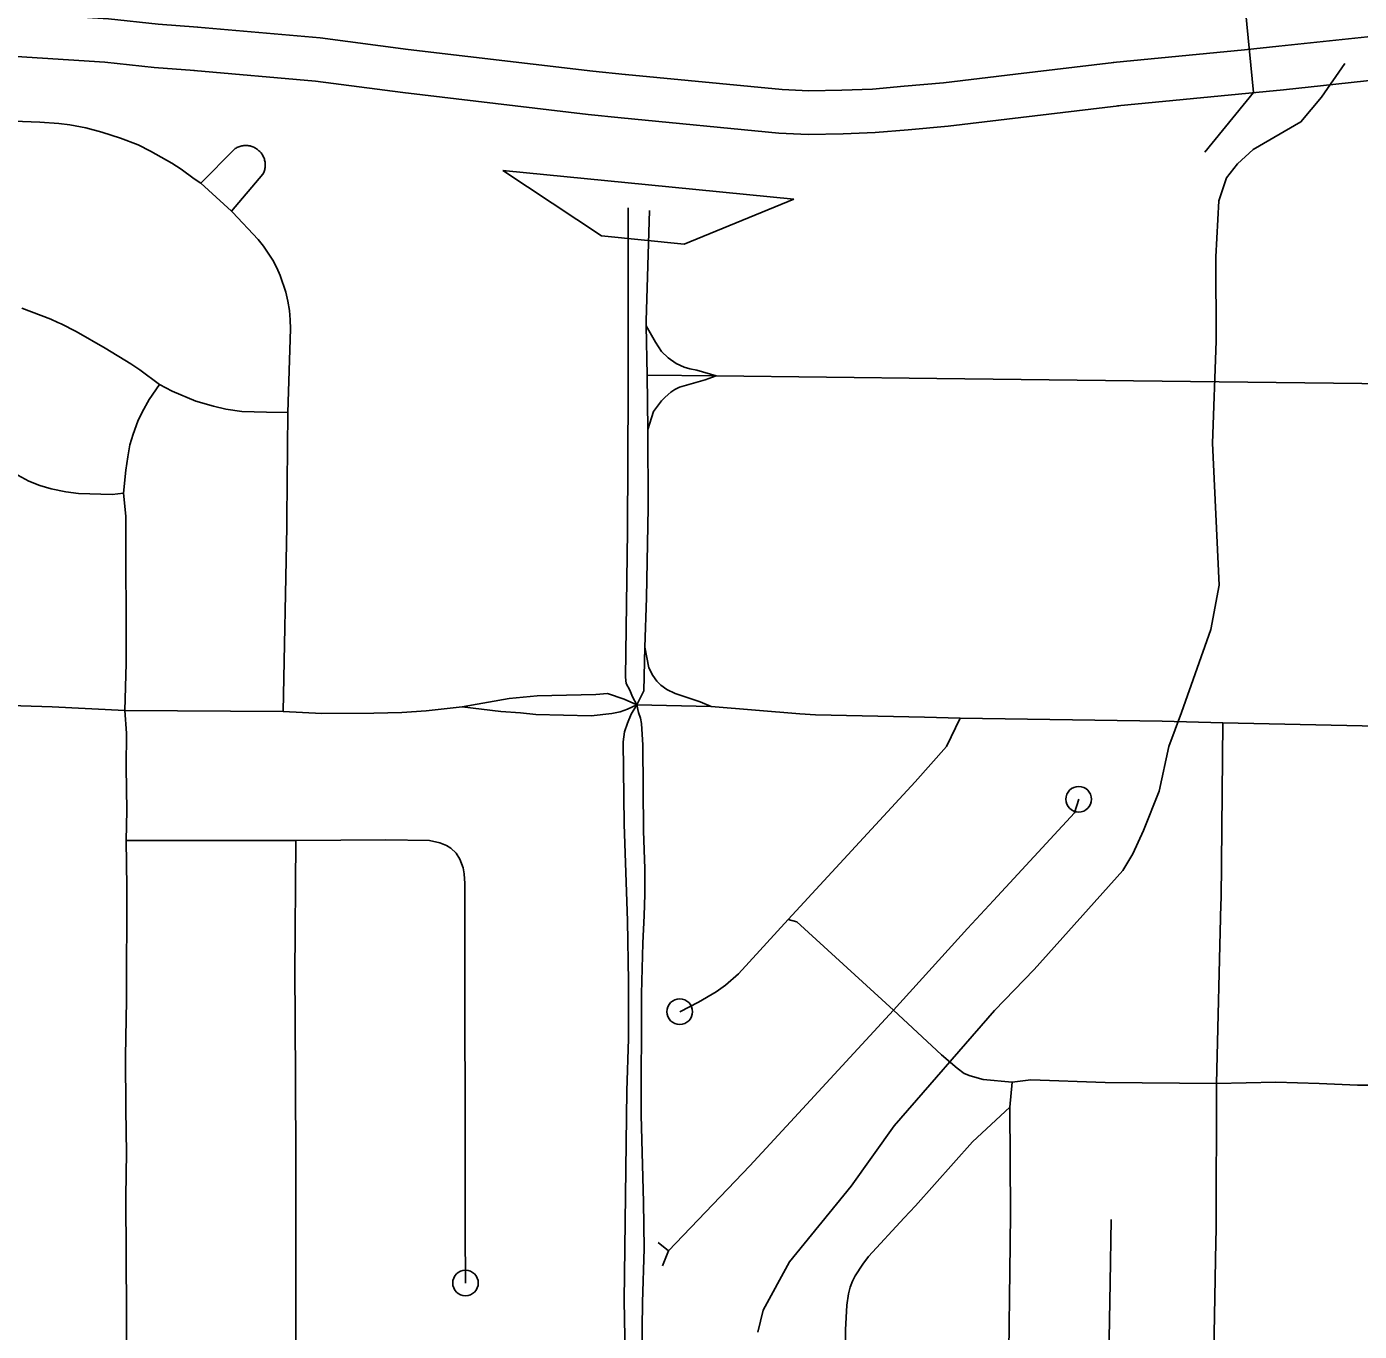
# Model space of a CAD drawing. Extents: x -19 to 366, y -4 to 359.
# Drawn here: x 151.0416 to 151.5334, y 190.6875 to 191.1692 of the extents above; entities that cross this region are included whole.
import ezdxf

# ---------------------------------------------------------------- set-up
doc = ezdxf.new("R2010")
doc.units = 0
for name, color, linetype in [('R_Exist Surface Annot', 7, 'Continuous'), ('R_Striping', 7, 'Continuous'), ('R_Temp Easement', 7, 'Continuous'), ('R_Water', 7, 'Continuous'), ('R_Xsect Slope', 7, 'Continuous'), ('Sheet Fence', 7, 'Continuous')]:
    doc.layers.add(name, color=color, linetype=linetype)

msp = doc.modelspace()

# ---------------------------------------------------------------- linework, layer by layer
at = {"layer": 'R_Exist Surface Annot'}
for p, q in [((151.10467, 191.169), (151.10476, 191.16899)), ((151.26256, 191.15154), (151.26252, 191.15154)), ((151.44257, 191.15594), (151.44281, 191.15596)), ((151.26093, 191.13552), (151.26102, 191.13551))]:
    msp.add_line(p, q, dxfattribs=at)
for points in [[(151.10476, 191.16899), (151.09018, 191.17015), (151.07184, 191.17208), (151.03481, 191.17445), (150.95911, 191.17667), (150.92863, 191.17703), (150.90614, 191.17779), (150.88818, 191.17798), (150.87804, 191.17793), (150.8658, 191.17763), (150.82064, 191.17533), (150.80581, 191.17424), (150.77834, 191.17166), (150.77849, 191.1555)], [(151.26252, 191.15154), (151.25049, 191.15273), (151.18244, 191.16079), (151.14995, 191.16507), (151.10467, 191.169)], [(151.54343, 191.16616), (151.50371, 191.16193), (151.49098, 191.16068), (151.44257, 191.15594)], [(150.77849, 191.1555), (150.80715, 191.1582), (150.82163, 191.15926), (150.86641, 191.16154), (150.87827, 191.16183), (150.88813, 191.16188), (150.90578, 191.16169), (150.92827, 191.16094), (150.95878, 191.16057), (151.03406, 191.15836), (151.07048, 191.15603), (151.0887, 191.15411), (151.10349, 191.15294)], [(151.10328, 191.15296), (151.1482, 191.14907), (151.18044, 191.14482), (151.24875, 191.13673), (151.26093, 191.13552)], [(151.44281, 191.15596), (151.40655, 191.15169), (151.3799, 191.14846), (151.36548, 191.14716), (151.35373, 191.14617), (151.34245, 191.14577), (151.33023, 191.14547), (151.3204, 191.14598), (151.26256, 191.15154)], [(151.44414, 191.13991), (151.49255, 191.14466), (151.50535, 191.14592), (151.54513, 191.15015)], [(151.26102, 191.13551), (151.31921, 191.12992), (151.33001, 191.12936), (151.34293, 191.12968), (151.35469, 191.13009), (151.36688, 191.13112), (151.3816, 191.13245), (151.40846, 191.13571), (151.44469, 191.13997)]]:
    msp.add_lwpolyline(points, dxfattribs=at)
at = {"layer": 'R_Striping'}
for points in [[(150.92881, 191.1361), (150.94413, 191.13622), (150.96531, 191.1358), (151.00484, 191.13502), (151.03368, 191.13445), (151.04644, 191.13392), (151.05344, 191.13343), (151.0575, 191.13299), (151.0635, 191.13182), (151.0694, 191.13025), (151.07624, 191.12805), (151.08276, 191.12551), (151.08728, 191.12324), (151.09513, 191.11877), (151.09863, 191.11652), (151.10338, 191.11298), (151.10594, 191.11143)], [(151.10594, 191.11143), (151.11826, 191.12395), (151.11856, 191.12416), (151.11889, 191.12436), (151.11921, 191.12454), (151.11956, 191.1247), (151.11991, 191.12484), (151.12026, 191.12497), (151.12064, 191.12507), (151.12102, 191.12516), (151.12137, 191.12522), (151.12175, 191.12527), (151.12213, 191.12529), (151.1225, 191.1253), (151.12288, 191.12529), (151.12326, 191.12526), (151.12364, 191.1252), (151.12403, 191.12513), (151.12438, 191.12504), (151.12474, 191.12493), (151.1251, 191.1248), (151.12544, 191.12465), (151.1258, 191.12448), (151.12611, 191.1243), (151.12645, 191.1241), (151.12674, 191.12388), (151.12705, 191.12364), (151.12732, 191.12339), (151.12759, 191.12313), (151.12786, 191.12285), (151.1281, 191.12256), (151.12833, 191.12225), (151.12855, 191.12194), (151.12873, 191.12161), (151.1289, 191.12128), (151.12908, 191.12093), (151.12921, 191.12058), (151.12934, 191.12022), (151.12942, 191.11986), (151.12952, 191.11949), (151.12958, 191.11912), (151.12962, 191.11874), (151.12965, 191.11836), (151.12964, 191.11798), (151.12963, 191.1176), (151.12959, 191.11723), (151.12953, 191.11685), (151.12947, 191.11648), (151.12936, 191.11611), (151.12926, 191.11575), (151.12912, 191.1154), (151.12881, 191.11474), (151.11721, 191.10109)], [(151.10594, 191.11143), (151.11721, 191.10109)], [(151.26353, 191.10229), (151.26351, 191.0898)], [(151.11721, 191.10109), (151.1176, 191.10073), (151.12698, 191.09055), (151.12897, 191.08814), (151.13077, 191.0856), (151.13242, 191.08295), (151.13387, 191.08019), (151.13514, 191.07733), (151.13722, 191.07113), (151.13801, 191.06779), (151.13856, 191.06441), (151.13888, 191.061), (151.13893, 191.05757), (151.13803, 191.02679)], [(151.27139, 191.10137), (151.27024, 191.06064), (151.27027, 191.05879)], [(151.26351, 191.0898), (151.26351, 191.06788)], [(151.26351, 191.06788), (151.26356, 191.04163), (151.26356, 191.0352), (151.26335, 190.98298), (151.26262, 190.92898), (151.26285, 190.92665), (151.26418, 190.92419), (151.26522, 190.92173), (151.26683, 190.91878)], [(151.09059, 191.03706), (151.08339, 191.04249), (151.08001, 191.04475), (151.0706, 191.05047), (151.0599, 191.05659), (151.05435, 191.05945), (151.05317, 191.05997), (151.05058, 191.06114), (151.03984, 191.06528)], [(151.27027, 191.05879), (151.27053, 191.04047)], [(151.27027, 191.05879), (151.27362, 191.05271), (151.27593, 191.04923), (151.2783, 191.04691), (151.28127, 191.04489), (151.28423, 191.04342), (151.28633, 191.04282), (151.28885, 191.04231), (151.29602, 191.04025)], [(151.27053, 191.04047), (151.27077, 191.02045)], [(151.29602, 191.04025), (151.27053, 191.04047)], [(151.29602, 191.04025), (151.29201, 191.03886), (151.28246, 191.0361), (151.2808, 191.03527), (151.27934, 191.03423), (151.27721, 191.03246), (151.27588, 191.03109), (151.2729, 191.02712), (151.27077, 191.02045)], [(151.5449, 191.03736), (151.44999, 191.03846), (151.37747, 191.0393), (151.29602, 191.04025)], [(151.09059, 191.03706), (151.08683, 191.0315), (151.08417, 191.02689), (151.08261, 191.0235), (151.08086, 191.01872), (151.07974, 191.01483), (151.07888, 191.01037), (151.07822, 191.00549), (151.07739, 190.99693)], [(151.13803, 191.02679), (151.13016, 191.02683), (151.12099, 191.02714), (151.11509, 191.02802), (151.11051, 191.02907), (151.10408, 191.03095), (151.09524, 191.03459), (151.09059, 191.03706)], [(151.13803, 191.02679), (151.13764, 190.98757), (151.13759, 190.98448), (151.13624, 190.91638)], [(151.07739, 190.99693), (151.0731, 190.99645), (151.06072, 190.99689), (151.05611, 190.99745), (151.0506, 190.99859), (151.04649, 190.99982), (151.04235, 191.00143), (151.03291, 191.00653), (151.0246, 191.0104), (151.01456, 191.01345), (151.00777, 191.01487), (151.00295, 191.01544), (151.00174, 191.0155), (150.99571, 191.01579), (150.96958, 191.01596), (150.95564, 191.01642), (150.95325, 191.0165), (150.94864, 191.01705), (150.9399, 191.01863), (150.93627, 191.01949), (150.92815, 191.02174)], [(151.27077, 191.02045), (151.27097, 190.99167), (151.27031, 190.95834), (151.26967, 190.94013)], [(151.07739, 190.99693), (151.07824, 190.98842), (151.0783, 190.93406), (151.07785, 190.91675)], [(151.26967, 190.94013), (151.26937, 190.92403), (151.26683, 190.91878)], [(151.29423, 190.91815), (151.29017, 190.91989), (151.28094, 190.92304), (151.27786, 190.92446), (151.27563, 190.92604), (151.27412, 190.92758), (151.27264, 190.9296), (151.27118, 190.93252), (151.26967, 190.94013)], [(151.26683, 190.91878), (151.26212, 190.92096), (151.25597, 190.92296), (151.25167, 190.92262), (151.23004, 190.9222), (151.2197, 190.92115), (151.20226, 190.91809)], [(151.07785, 190.91675), (151.05102, 190.91808), (151.02392, 190.91898)], [(151.07785, 190.91675), (151.07843, 190.90832), (151.07835, 190.89584), (151.07862, 190.87987), (151.07834, 190.86875)], [(151.13624, 190.91638), (151.07785, 190.91675)], [(151.20226, 190.91809), (151.18902, 190.91664), (151.18006, 190.91605), (151.16977, 190.91571), (151.15059, 190.91558), (151.13624, 190.91638)], [(151.26683, 190.91878), (151.26328, 190.91721), (151.2606, 190.91626), (151.2575, 190.91562), (151.24997, 190.91478), (151.22945, 190.91519), (151.22379, 190.91589), (151.21657, 190.91631), (151.20226, 190.91809)], [(151.26683, 190.91878), (151.2647, 190.91541), (151.26336, 190.91206), (151.26227, 190.90888), (151.26172, 190.90513), (151.26213, 190.87481), (151.26327, 190.83911), (151.26375, 190.81667), (151.26374, 190.79555), (151.26304, 190.77634), (151.26215, 190.69894), (151.26257, 190.67167), (151.26283, 190.63825), (151.26321, 190.61929), (151.26314, 190.598), (151.26406, 190.58212), (151.26308, 190.5232), (151.26381, 190.50834), (151.264, 190.49248), (151.26347, 190.48459), (151.26467, 190.48023), (151.26671, 190.4776)], [(151.26683, 190.91878), (151.26736, 190.91593), (151.26813, 190.91393), (151.26843, 190.9119), (151.26896, 190.90387), (151.26926, 190.87232), (151.26973, 190.85826), (151.26968, 190.84877), (151.26946, 190.84099), (151.26894, 190.83081), (151.2685, 190.81218), (151.26835, 190.76737), (151.26929, 190.73519), (151.26942, 190.71808), (151.26891, 190.69813), (151.26835, 190.66033)], [(151.29423, 190.91815), (151.26683, 190.91878)], [(151.37288, 190.91422), (151.33266, 190.91507), (151.32694, 190.91552), (151.29423, 190.91815)], [(151.38603, 190.91395), (151.38102, 190.90346), (151.36949, 190.89039), (151.32267, 190.83959)], [(151.38603, 190.91395), (151.37288, 190.91422)], [(151.48307, 190.91219), (151.4606, 190.91275), (151.38603, 190.91395)], [(151.48307, 190.91219), (151.48236, 190.84727), (151.4823, 190.84523), (151.48073, 190.77906)], [(151.54589, 190.91078), (151.48307, 190.91219)], [(151.42982, 190.88396), (151.42831, 190.87889), (151.39837, 190.84662), (151.3888, 190.8363), (151.36143, 190.80605)], [(151.07834, 190.86875), (151.07854, 190.85169), (151.07847, 190.80979)], [(151.14089, 190.86869), (151.07834, 190.86875)], [(151.14089, 190.86869), (151.14062, 190.81903), (151.14068, 190.80419), (151.14095, 190.75255), (151.14096, 190.74761), (151.14096, 190.69299), (151.14098, 190.63512)], [(151.20009, 190.86408), (151.19819, 190.86591), (151.19655, 190.86695), (151.19408, 190.86784), (151.19029, 190.86872), (151.17418, 190.86899), (151.14089, 190.86869)], [(151.20009, 190.86408), (151.20148, 190.86183), (151.20267, 190.85863), (151.20307, 190.85639), (151.20324, 190.85291), (151.20336, 190.80857), (151.20348, 190.76586), (151.20346, 190.75139), (151.20345, 190.72489), (151.20354, 190.70537)], [(151.32267, 190.83959), (151.3043, 190.81956), (151.2995, 190.81538), (151.29607, 190.81292), (151.28958, 190.80904), (151.28259, 190.80554)], [(151.36143, 190.80605), (151.32585, 190.83872), (151.32267, 190.83959)], [(151.07847, 190.80979), (151.07812, 190.78894)], [(151.36143, 190.80605), (151.3264, 190.76807), (151.30846, 190.7486), (151.27842, 190.71724)], [(151.40528, 190.77949), (151.39452, 190.78056), (151.38975, 190.78181), (151.38752, 190.78274), (151.38497, 190.78463), (151.37921, 190.7896), (151.36143, 190.80605)], [(151.07812, 190.78894), (151.07816, 190.76943)], [(151.40528, 190.77949), (151.40435, 190.77026)], [(151.48073, 190.77906), (151.43953, 190.77937), (151.41219, 190.78037), (151.40528, 190.77949)], [(151.48073, 190.77906), (151.48052, 190.72512), (151.48049, 190.72052), (151.47954, 190.67289), (151.47929, 190.67096), (151.47869, 190.66963), (151.47704, 190.66785), (151.47498, 190.66645)], [(151.54363, 190.77907), (151.53972, 190.7784), (151.53275, 190.77845), (151.51857, 190.77906), (151.50253, 190.77947), (151.48073, 190.77906)], [(151.07816, 190.76943), (151.07843, 190.7533), (151.07834, 190.74577), (151.07823, 190.73682), (151.07846, 190.69428), (151.07861, 190.66639)], [(151.40435, 190.77026), (151.39064, 190.75752), (151.3696, 190.73392), (151.36543, 190.72942), (151.35221, 190.71517), (151.35016, 190.71235), (151.34738, 190.70808), (151.3463, 190.70611), (151.34547, 190.70381), (151.34488, 190.70138), (151.34422, 190.69724), (151.34383, 190.68811), (151.34371, 190.66672)], [(151.40435, 190.77026), (151.40466, 190.73119), (151.40454, 190.71968), (151.40398, 190.67019), (151.40407, 190.66937), (151.40436, 190.6686), (151.40483, 190.66793), (151.40734, 190.66619)], [(151.44175, 190.72879), (151.44143, 190.70543), (151.4408, 190.67111), (151.43946, 190.66547)], [(151.27842, 190.71724), (151.27461, 190.72033)], [(151.27842, 190.71724), (151.27629, 190.71174)]]:
    msp.add_lwpolyline(points, dxfattribs=at)
for centre in [(151.42982, 190.88396), (151.28259, 190.80554), (151.20354, 190.70537)]:
    msp.add_circle(centre, 0.00473, dxfattribs=at)
at = {"layer": 'R_Temp Easement'}
for points in [[(151.44974, 190.86381), (151.45375, 190.87244), (151.45955, 190.88699), (151.46304, 190.9034), (151.46773, 190.91603), (151.47854, 190.94664), (151.48165, 190.96304), (151.47917, 191.01541), (151.48056, 191.05305), (151.48037, 191.0842), (151.4815, 191.10492), (151.48438, 191.11334), (151.48845, 191.11855), (151.49423, 191.1238), (151.51185, 191.13403), (151.51945, 191.14312), (151.52804, 191.15564)], [(151.31145, 190.68718), (151.31338, 190.69539), (151.32309, 190.71325), (151.34589, 190.74107), (151.36177, 190.76343), (151.3987, 190.80597), (151.41339, 190.82109), (151.44607, 190.85766), (151.44974, 190.86381)]]:
    msp.add_lwpolyline(points, dxfattribs=at)
at = {"layer": 'R_Water'}
for q in [(151.48882, 191.20139), (151.47634, 191.12289)]:
    msp.add_line((151.49437, 191.14484), q, dxfattribs=at)
at = {"layer": 'R_Xsect Slope'}
for p, q in [((151.27102, 191.11077), (151.21727, 191.11603)), ((151.21727, 191.11603), (151.25376, 191.09191)), ((151.32476, 191.10551), (151.27102, 191.11077)), ((151.28429, 191.08892), (151.32476, 191.10551)), ((151.25376, 191.09191), (151.28429, 191.08892))]:
    msp.add_line(p, q, dxfattribs=at)
at = {"layer": 'Sheet Fence'}
for points in [[(154.11585, 1.87092), (153.9063, 10.48743), (153.69602, 19.10409), (153.48501, 27.72087), (153.27327, 36.3378), (153.0608, 44.95486), (152.84759, 53.57206), (152.63366, 62.1894), (152.419, 70.80688), (152.20362, 79.42449), (151.98751, 88.04225), (151.77068, 96.66014), (151.55312, 105.27817), (151.33484, 113.89634), (151.11584, 122.51465), (150.89612, 131.13311), (150.67568, 139.7517), (150.45452, 148.37043), (150.23264, 156.98931), (150.01005, 165.60832), (149.78674, 174.22748), (149.56272, 182.84677), (149.33799, 191.46621), (149.11254, 200.0858), (148.88638, 208.70552), (148.65952, 217.32539), (148.43194, 225.9454), (148.20366, 234.56555), (147.97466, 243.18584), (147.74497, 251.80628), (147.51457, 260.42687), (147.28346, 269.04759), (147.05165, 277.66846), (146.81914, 286.28948), (146.58593, 294.91064), (146.35202, 303.53194), (146.11742, 312.15339), (145.88211, 320.77499), (145.64611, 329.39673), (145.40941, 338.01861), (145.17202, 346.64065)], [(0, 189.51617), (7.11214, 189.52059), (14.22427, 189.53386), (21.33637, 189.55597), (28.44845, 189.58693), (35.56048, 189.62672), (42.67245, 189.67537), (49.78436, 189.73285), (56.89619, 189.79918), (64.00793, 189.87436), (71.11958, 189.95838), (78.23111, 190.05124), (85.34253, 190.15294), (92.45381, 190.26349), (99.56495, 190.38288), (106.67593, 190.51112), (113.78675, 190.6482), (120.89739, 190.79412), (128.00785, 190.94888), (135.11811, 191.11248), (142.22816, 191.28493), (149.33799, 191.46621), (156.44759, 191.65634), (163.55694, 191.85531), (170.66605, 192.06312), (177.77489, 192.27977), (184.88345, 192.50526), (191.99173, 192.73959), (199.09971, 192.98276), (206.20739, 193.23477), (213.31474, 193.49561), (220.42177, 193.7653), (227.52845, 194.04382), (234.63479, 194.33118), (241.74076, 194.62738), (248.84635, 194.93241), (255.95157, 195.24628), (263.05638, 195.56898), (270.16079, 195.90052), (277.26478, 196.24089), (284.36834, 196.5901), (291.47147, 196.94814), (298.57414, 197.31501), (305.67635, 197.69072), (312.77809, 198.07525), (319.87934, 198.46862), (326.9801, 198.87082), (334.08035, 199.28185), (341.18009, 199.7017)], [(0, 180.89994), (7.12284, 180.90436), (14.24566, 180.9176), (21.36847, 180.93968), (28.49124, 180.97058), (35.61397, 181.01031), (42.73664, 181.05888), (49.85925, 181.11627), (56.98178, 181.18249), (64.10422, 181.25754), (71.22656, 181.34142), (78.3488, 181.43413), (85.47091, 181.53567), (92.5929, 181.64603), (99.71474, 181.76523), (106.83643, 181.89325), (113.95795, 182.0301), (121.0793, 182.17578), (128.20046, 182.33029), (135.32143, 182.49362), (142.44218, 182.66579), (149.56272, 182.84677), (156.68303, 183.03659), (163.8031, 183.23523), (170.92291, 183.4427), (178.04247, 183.65899), (185.16175, 183.88411), (192.28074, 184.11805), (199.39944, 184.36082), (206.51784, 184.61242), (213.63591, 184.87283), (220.75366, 185.14207), (227.87107, 185.42014), (234.98813, 185.70702), (242.10483, 186.00273), (249.22115, 186.30726), (256.33709, 186.62061), (263.45264, 186.94279), (270.56779, 187.27378), (277.68251, 187.61359), (284.79682, 187.96222), (291.91068, 188.31967), (299.02409, 188.68594), (306.13705, 189.06103), (313.24954, 189.44494), (320.36154, 189.83766), (327.47305, 190.23919), (334.58406, 190.64954), (341.69455, 191.06871)]]:
    msp.add_spline(points, degree=3, dxfattribs=at)

doc.saveas('drawing.dxf')
